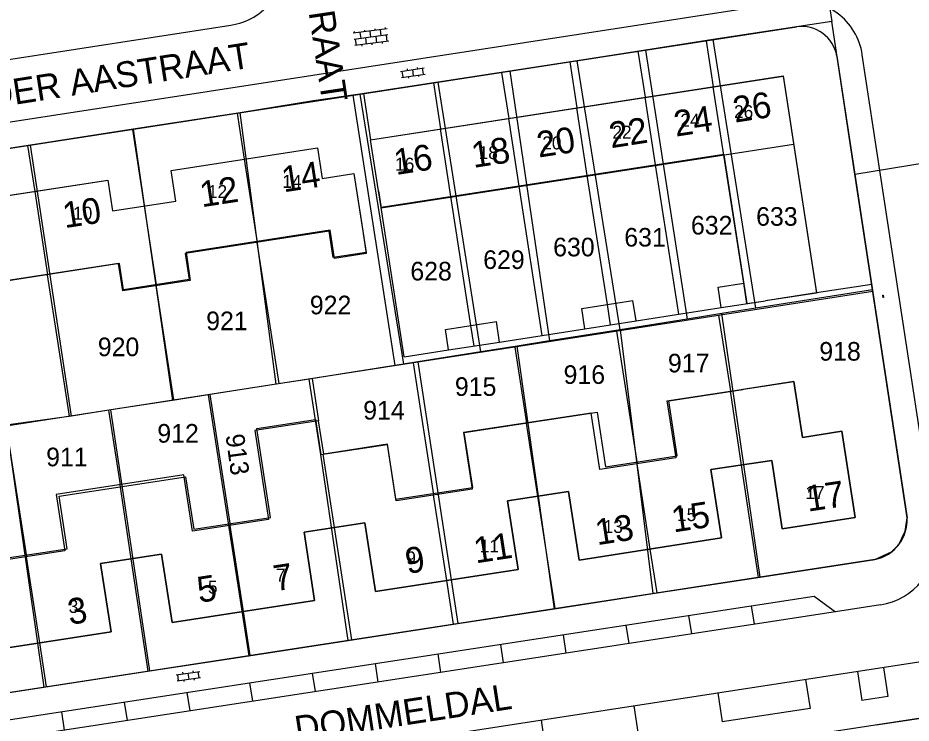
# Model space of a CAD drawing. Extents: x 148816 to 151297, y 399515 to 402500.
# Drawn here: x 150359.5 to 150446, y 401143.9 to 401212.2 of the extents above; entities that cross this region are included whole.
import ezdxf

# ---------------------------------------------------------------- set-up
doc = ezdxf.new("R2010")
doc.units = 0
for name, color, linetype in [('B01 Hoofdgebouw  [D] Norm', 7, 'Continuous'), ('B01 Hoofdgebouw  [T] Norm', 7, 'Continuous'), ('B01 hoofgebouw', 7, 'Continuous'), ('B02 Bijgebouw  [D] Norm', 7, 'Continuous'), ('B07 Tussenmuur  [D] Norm', 7, 'Continuous'), ('G01 perceelsgrens', 7, 'Continuous'), ('S02 Open verharding  Norm', 7, 'Continuous'), ('T04 Haag heg  [D] Gem', 7, 'Continuous'), ('V00 Kant verharding algemeen  [T] Norm', 7, 'Continuous'), ('V00 Kant verharding algemeen secundair  [D] Gem', 7, 'Continuous'), ('V00 Kant verharding algemeen secundair  [T] Norm', 7, 'Continuous'), ('Z01 perceelnummer', 7, 'Continuous'), ('Z02 huisnummer', 7, 'Continuous'), ('Z02 Huisnummer  [Tekst] Norm', 7, 'Continuous'), ('Z06 straatnaam', 7, 'Continuous')]:
    doc.layers.add(name, color=color, linetype=linetype)

msp = doc.modelspace()

# ---------------------------------------------------------------- linework, layer by layer
at = {"layer": 'B01 Hoofdgebouw  [D] Norm'}
for p, q in [((150429.776, 401186.487), (150426.839, 401205.487)), ((150427.85, 401198.948), (150394.681, 401193.82)), ((150394.681, 401193.82), (150394.434, 401195.421)), ((150371.755, 401193.955), (150372.91, 401186.343)), ((150389.663, 401191.508), (150375.718, 401189.358)), ((150390.053, 401188.978), (150389.663, 401191.508)), ((150375.718, 401189.358), (150376.108, 401186.828)), ((150393.225, 401189.467), (150390.053, 401188.978)), ((150369.363, 401188.378), (150355.408, 401186.227)), ((150369.753, 401185.848), (150369.363, 401188.378)), ((150376.108, 401186.828), (150369.753, 401185.848)), ((150422.351, 401175.096), (150423.195, 401169.596)), ((150415.024, 401173.927), (150402.649, 401172.029)), ((150415.861, 401168.471), (150415.024, 401173.927)), ((150388.641, 401173.188), (150382.453, 401172.239)), ((150389.137, 401169.956), (150388.641, 401173.188)), ((150382.453, 401172.239), (150383.775, 401163.62)), ((150402.649, 401172.029), (150403.486, 401166.573)), ((150395.315, 401170.904), (150389.137, 401169.956)), ((150396.152, 401165.448), (150395.315, 401170.904)), ((150423.195, 401169.596), (150415.861, 401168.471)), ((150375.604, 401167.951), (150363.229, 401166.053)), ((150376.441, 401162.495), (150375.604, 401167.951)), ((150403.486, 401166.573), (150396.152, 401165.448)), ((150363.229, 401166.053), (150364.066, 401160.597)), ((150383.775, 401163.62), (150376.441, 401162.495)), ((150364.066, 401160.597), (150356.732, 401159.472))]:
    msp.add_line(p, q, dxfattribs=at)
at = {"layer": 'B01 Hoofdgebouw  [T] Norm'}
for p, q in [((150393.67, 401200.36), (150433.6, 401206.53)), ((150433.6, 401206.53), (150436.81, 401185.54)), ((150394.43, 401195.42), (150393.67, 401200.36)), ((150374.36, 401197.38), (150388.53, 401199.57)), ((150388.53, 401199.57), (150388.98, 401196.61)), ((150374.82, 401194.42), (150374.36, 401197.38)), ((150354.09, 401194.28), (150368.23, 401196.45)), ((150368.23, 401196.45), (150368.69, 401193.49)), ((150388.98, 401196.61), (150392.05, 401197.09)), ((150392.05, 401197.09), (150393.225, 401189.467)), ((150368.69, 401193.49), (150374.82, 401194.42)), ((150436.81, 401185.54), (150431.88, 401184.79))]:
    msp.add_line(p, q, dxfattribs=at)
msp.add_lwpolyline([(150422.351, 401175.096), (150434.63, 401176.98), (150435.47, 401171.57), (150439.28, 401172.16), (150440.58, 401163.81), (150433.5, 401162.74), (150432.51, 401169.34), (150426.6, 401168.46), (150427.63, 401161.84), (150413.84, 401159.7), (150412.81, 401166.33), (150406.92, 401165.42), (150407.94, 401158.79), (150394.13, 401156.67), (150393.11, 401163.29), (150387.23, 401162.4), (150388.25, 401155.78), (150374.46, 401153.66), (150373.44, 401160.26), (150367.54, 401159.38), (150368.55, 401152.75), (150354.74, 401150.64)], dxfattribs=at)
at = {"layer": 'B01 hoofgebouw'}
for points in [[(150394.425, 401195.415), (150393.665, 401200.355), (150433.605, 401206.525), (150436.815, 401185.535), (150431.878, 401184.788)], [(150394.425, 401195.415), (150394.679, 401193.767), (150434.613, 401199.936)], [(150352.22, 401185.9), (150351.46, 401190.84), (150354.54, 401191.32), (150354.09, 401194.28), (150368.23, 401196.45), (150368.69, 401193.49), (150374.82, 401194.42), (150374.36, 401197.38), (150388.53, 401199.57), (150388.98, 401196.61), (150392.05, 401197.09), (150392.82, 401192.15)], [(150427.859, 401198.893), (150430.083, 401184.511), (150431.878, 401184.788)], [(150392.82, 401192.15), (150393.255, 401189.358), (150390.169, 401188.881), (150389.748, 401191.606), (150375.807, 401189.451), (150376.223, 401186.761), (150369.695, 401185.752), (150369.285, 401188.403), (150355.438, 401186.263), (150355.839, 401183.669), (150352.639, 401183.175), (150352.22, 401185.9)], [(150353.73, 401157.25), (150354.74, 401150.64), (150368.55, 401152.75), (150367.54, 401159.38), (150373.44, 401160.26), (150374.46, 401153.66), (150388.25, 401155.78), (150387.23, 401162.4), (150393.11, 401163.29), (150394.13, 401156.67), (150407.94, 401158.79), (150406.92, 401165.42), (150412.81, 401166.33), (150413.84, 401159.7), (150427.63, 401161.84), (150426.6, 401168.46), (150432.51, 401169.34), (150433.5, 401162.74), (150440.58, 401163.81), (150439.28, 401172.16), (150435.47, 401171.57), (150434.63, 401176.98), (150429.69, 401176.21)], [(150350.659, 401156.779), (150349.554, 401163.985), (150356.16, 401165), (150356.978, 401159.68), (150364.3, 401160.806), (150363.519, 401165.888), (150375.766, 401167.77), (150376.548, 401162.678), (150383.981, 401163.82), (150382.655, 401172.444), (150388.329, 401173.317), (150388.853, 401169.911), (150395.27, 401170.897), (150396.086, 401165.591), (150403.556, 401166.739), (150402.74, 401172.052), (150415.582, 401174.026), (150416.399, 401168.711), (150423.342, 401169.778), (150422.525, 401175.093), (150429.69, 401176.21)]]:
    msp.add_lwpolyline(points, dxfattribs=at)
at = {"layer": 'B02 Bijgebouw  [D] Norm'}
for p, q in [((150427.305, 401186.103), (150429.776, 401186.487)), ((150427.612, 401184.127), (150427.305, 401186.103)), ((150430.083, 401184.511), (150429.776, 401186.487)), ((150414.111, 401184.053), (150419.052, 401184.82)), ((150416.889, 401182.462), (150416.582, 401184.437)), ((150419.359, 401182.845), (150419.052, 401184.82)), ((150427.612, 401184.127), (150431.88, 401184.79)), ((150414.418, 401182.078), (150414.111, 401184.053)), ((150400.908, 401182.002), (150405.849, 401182.769)), ((150406.156, 401180.794), (150405.849, 401182.769)), ((150414.418, 401182.078), (150419.359, 401182.845)), ((150401.215, 401180.027), (150400.908, 401182.002)), ((150403.686, 401180.411), (150403.379, 401182.386)), ((150401.215, 401180.027), (150406.156, 401180.794))]:
    msp.add_line(p, q, dxfattribs=at)
at = {"layer": 'B07 Tussenmuur  [D] Norm'}
for p, q in [((150421.247, 401197.926), (150420.236, 401204.466)), ((150421.247, 401197.926), (150420.236, 401204.466)), ((150414.645, 401196.905), (150413.634, 401203.445)), ((150414.645, 401196.905), (150413.634, 401203.445)), ((150408.043, 401195.885), (150407.032, 401202.425)), ((150408.043, 401195.885), (150407.032, 401202.425)), ((150401.441, 401194.864), (150400.43, 401201.404)), ((150401.441, 401194.864), (150400.43, 401201.404)), ((150381.445, 401198.475), (150382.688, 401190.435)), ((150381.445, 401198.475), (150382.688, 401190.435)), ((150361.16, 401195.365), (150362.396, 401187.309)), ((150361.16, 401195.365), (150362.396, 401187.309)), ((150429.555, 401168.9), (150428.488, 401176.065)), ((150429.555, 401168.9), (150428.488, 401176.065)), ((150409.865, 401165.875), (150408.77, 401172.961)), ((150409.865, 401165.875), (150408.77, 401172.961)), ((150390.17, 401162.845), (150389.095, 401169.95)), ((150390.17, 401162.845), (150389.095, 401169.95)), ((150420.735, 401160.77), (150419.453, 401169.028)), ((150420.735, 401160.77), (150419.453, 401169.028)), ((150370.49, 401159.82), (150369.423, 401166.977)), ((150370.49, 401159.82), (150369.423, 401166.977)), ((150401.035, 401157.73), (150399.765, 401166.003)), ((150401.035, 401157.73), (150399.765, 401166.003)), ((150381.355, 401154.72), (150380.074, 401163.053)), ((150381.355, 401154.72), (150380.074, 401163.053)), ((150361.645, 401151.695), (150360.372, 401160.028)), ((150361.645, 401151.695), (150360.372, 401160.028))]:
    msp.add_line(p, q, dxfattribs=at)
at = {"layer": 'G01 perceelsgrens'}
for points in [[(150435.155, 401232.009), (150438.297, 401211.816)], [(150438.297, 401211.816), (150426.819, 401210.044)], [(150440.539, 401197.027), (150438.297, 401211.816)], [(150426.819, 401210.044), (150420.274, 401209.033)], [(150430.957, 401184.068), (150426.819, 401210.044)], [(150420.274, 401209.033), (150413.647, 401208.01)], [(150420.274, 401209.033), (150424.317, 401183.014)], [(150413.647, 401208.01), (150407.147, 401207.007)], [(150417.832, 401181.985), (150413.647, 401208.01)], [(150407.147, 401207.007), (150400.197, 401205.934)], [(150407.147, 401207.007), (150410.985, 401180.898)], [(150400.197, 401205.934), (150392.633, 401204.767)], [(150404.34, 401179.843), (150400.197, 401205.934)], [(150392.633, 401204.767), (150388.134, 401204.126), (150381.057, 401202.98)], [(150392.633, 401204.767), (150396.852, 401178.654)], [(150381.057, 401202.98), (150370.703, 401201.382)], [(150384.516, 401176.715), (150381.057, 401202.98)], [(150370.703, 401201.382), (150360.746, 401199.845)], [(150370.703, 401201.382), (150374.505, 401175.154)], [(150360.746, 401199.845), (150348.691, 401197.984)], [(150364.731, 401173.63), (150360.746, 401199.845)], [(150440.539, 401197.027), (150451.372, 401198.81)], [(150442.241, 401185.859), (150440.539, 401197.027)], [(150442.241, 401185.859), (150430.957, 401184.068)], [(150431.359, 401158.05), (150442.481, 401159.76), (150444.077, 401160.492), (150444.749, 401161.13), (150445.42, 401162.506), (150445.6, 401163.79), (150442.241, 401185.859)], [(150427.676, 401183.547), (150424.317, 401183.014)], [(150430.957, 401184.068), (150427.676, 401183.547)], [(150431.359, 401158.05), (150427.676, 401183.547)], [(150424.317, 401183.014), (150417.832, 401181.985)], [(150417.832, 401181.985), (150410.985, 401180.898)], [(150417.832, 401181.985), (150420.991, 401156.458)], [(150410.985, 401180.898), (150407.839, 401180.398)], [(150407.839, 401180.398), (150404.34, 401179.843)], [(150411.48, 401154.996), (150407.839, 401180.398)], [(150404.34, 401179.843), (150398.242, 401178.875)], [(150396.852, 401178.654), (150391.155, 401177.75), (150387.721, 401177.215)], [(150398.242, 401178.875), (150396.852, 401178.654)], [(150398.242, 401178.875), (150402.109, 401153.557)], [(150384.516, 401176.715), (150377.961, 401175.693)], [(150387.721, 401177.215), (150384.516, 401176.715)], [(150391.506, 401151.928), (150388.853, 401169.911), (150387.721, 401177.215)], [(150377.961, 401175.693), (150374.505, 401175.154)], [(150377.961, 401175.693), (150381.895, 401150.451)], [(150374.505, 401175.154), (150368.523, 401174.222)], [(150368.523, 401174.222), (150364.731, 401173.63)], [(150372.317, 401148.98), (150368.523, 401174.222)], [(150364.731, 401173.63), (150358.413, 401172.755)], [(150358.413, 401172.755), (150362.043, 401147.402)], [(150420.991, 401156.458), (150431.359, 401158.05)], [(150411.48, 401154.996), (150420.991, 401156.458)], [(150402.109, 401153.557), (150411.48, 401154.996)], [(150391.506, 401151.928), (150399.014, 401153.081), (150402.109, 401153.557)], [(150381.895, 401150.451), (150391.506, 401151.928)], [(150372.317, 401148.98), (150381.895, 401150.451)], [(150362.043, 401147.402), (150372.317, 401148.98)], [(150343.666, 401144.578), (150362.043, 401147.402)], [(150442.597, 401143.753), (150453.619, 401145.408)]]:
    msp.add_lwpolyline(points, dxfattribs=at)
at = {"layer": 'S02 Open verharding  Norm'}
for p, q in [((150395.266, 401211.089), (150391.994, 401210.662)), ((150394.125, 401210.94), (150394.106, 401211.089)), ((150395.117, 401211.07), (150395.098, 401211.219)), ((150395.343, 401210.495), (150392.071, 401210.067)), ((150392.142, 401210.681), (150392.123, 401210.83)), ((150392.638, 401210.746), (150392.716, 401210.151)), ((150393.134, 401210.811), (150393.114, 401210.959)), ((150393.707, 401210.281), (150393.63, 401210.875)), ((150394.281, 401209.75), (150394.203, 401210.345)), ((150394.699, 401210.41), (150394.621, 401211.005)), ((150395.273, 401209.88), (150395.195, 401210.475)), ((150395.421, 401209.9), (150392.149, 401209.472)), ((150392.298, 401209.491), (150392.22, 401210.086)), ((150392.794, 401209.556), (150392.813, 401209.407)), ((150393.289, 401209.621), (150393.212, 401210.216)), ((150393.785, 401209.686), (150393.805, 401209.537)), ((150394.777, 401209.815), (150394.796, 401209.667)), ((150396.577, 401206.976), (150398.852, 401207.31)), ((150396.812, 401206.404), (150396.725, 401206.998)), ((150397.198, 401207.219), (150397.22, 401207.07)), ((150397.715, 401207.143), (150397.801, 401206.549)), ((150398.187, 401207.364), (150398.209, 401207.215)), ((150398.791, 401206.694), (150398.704, 401207.288)), ((150396.664, 401206.382), (150398.939, 401206.716)), ((150397.307, 401206.477), (150397.329, 401206.328)), ((150398.296, 401206.622), (150398.318, 401206.473)), ((150443.223, 401185.27), (150443.208, 401185.267)), ((150443.213, 401185.334), (150443.248, 401185.107)), ((150443.216, 401185.319), (150443.275, 401185.328)), ((150443.238, 401185.171), (150443.223, 401185.169)), ((150443.29, 401185.229), (150443.231, 401185.22)), ((150443.273, 401185.343), (150443.307, 401185.116)), ((150443.297, 401185.281), (150443.283, 401185.279)), ((150443.312, 401185.182), (150443.298, 401185.18)), ((150443.246, 401185.121), (150443.305, 401185.13)), ((150374.852, 401148.602), (150377.127, 401148.936)), ((150375.473, 401148.845), (150375.495, 401148.696)), ((150376.462, 401148.99), (150376.484, 401148.841)), ((150377.066, 401148.32), (150376.979, 401148.914)), ((150374.939, 401148.008), (150377.214, 401148.342)), ((150375.087, 401148.03), (150375, 401148.624)), ((150375.582, 401148.103), (150375.604, 401147.954)), ((150375.99, 401148.769), (150376.076, 401148.175)), ((150376.571, 401148.248), (150376.593, 401148.099))]:
    msp.add_line(p, q, dxfattribs=at)
at = {"layer": 'T04 Haag heg  [D] Gem'}
for p, q in [((150426.152, 401209.94), (150426.839, 401205.487)), ((150419.548, 401208.921), (150420.236, 401204.466)), ((150412.946, 401207.902), (150413.634, 401203.445)), ((150406.344, 401206.883), (150407.032, 401202.425)), ((150399.742, 401205.863), (150400.43, 401201.404)), ((150396.035, 401178.514), (150391.991, 401204.667)), ((150392.982, 401204.82), (150393.67, 401200.36)), ((150380.757, 401202.933), (150381.445, 401198.475)), ((150370.611, 401201.367), (150371.755, 401193.955)), ((150360.475, 401199.803), (150361.16, 401195.365)), ((150423.49, 401183.487), (150421.247, 401197.926)), ((150416.582, 401184.437), (150414.645, 401196.905)), ((150410.288, 401181.436), (150408.043, 401195.885)), ((150403.379, 401182.386), (150401.441, 401194.864)), ((150396.917, 401179.359), (150394.681, 401193.82)), ((150384.811, 401176.77), (150382.688, 401190.435)), ((150364.523, 401173.618), (150362.396, 401187.309)), ((150374.642, 401175.19), (150372.91, 401186.343)), ((150442.165, 401186.355), (150436.81, 401185.54)), ((150442.266, 401185.695), (150347.853, 401171.029)), ((150419.359, 401182.845), (150427.612, 401184.127)), ((150427.352, 401183.378), (150428.488, 401176.065)), ((150406.156, 401180.794), (150414.418, 401182.078)), ((150417.462, 401181.842), (150419.453, 401169.028)), ((150396.917, 401179.359), (150401.215, 401180.027)), ((150407.628, 401180.314), (150408.77, 401172.961)), ((150397.78, 401178.785), (150399.765, 401166.003)), ((150388.007, 401177.267), (150388.641, 401173.188)), ((150378.105, 401175.728), (150380.074, 401163.053)), ((150368.3, 401174.205), (150369.423, 401166.977)), ((150358.408, 401172.669), (150360.372, 401160.028)), ((150431.225, 401158.031), (150429.555, 401168.9)), ((150411.534, 401155.007), (150409.865, 401165.875)), ((150391.839, 401151.981), (150390.17, 401162.845)), ((150421.388, 401156.52), (150420.735, 401160.77)), ((150372.158, 401148.958), (150370.49, 401159.82)), ((150401.686, 401153.494), (150401.035, 401157.73)), ((150382.008, 401150.471), (150381.355, 401154.72)), ((150362.298, 401147.443), (150361.645, 401151.695))]:
    msp.add_line(p, q, dxfattribs=at)
at = {"layer": 'V00 Kant verharding algemeen  [T] Norm'}
for p, q in [((150434.29, 401213.7), (150329.82, 401197.6)), ((150330.07, 401195.11), (150434.9, 401211.29)), ((150332.64, 401204.14), (150380.14, 401211.45)), ((150448.33, 401162.11), (150441.25, 401208.59)), ((150438.8, 401208.46), (150445.6, 401163.79)), ((150442.48, 401159.76), (150342.16, 401144.35)), ((150351.633, 401143.174), (150436.582, 401156.205)), ((150436.582, 401156.205), (150438.647, 401154.708)), ((150443.01, 401155.37), (150438.648, 401154.701)), ((150468.96, 401153.27), (150362.36, 401136.85)), ((150477.87, 401149.12), (150362.54, 401131.57)), ((150440.785, 401148.93), (150441.218, 401146.123)), ((150443.303, 401149.318), (150443.736, 401146.507)), ((150435.766, 401148.157), (150436.197, 401145.358)), ((150427.272, 401146.849), (150427.701, 401144.063)), ((150443.736, 401146.507), (150441.218, 401146.123)), ((150419.135, 401145.595), (150419.562, 401142.823)), ((150436.197, 401145.358), (150427.701, 401144.063)), ((150410.162, 401144.213), (150410.587, 401141.455))]:
    msp.add_line(p, q, dxfattribs=at)
for centre, radius, start, end in [((150379.327, 401217.332), 5.938, 277.87154, 9.09082), ((150435.251, 401207.714), 6.063, 8.31076, 99.11734), ((150435.378, 401207.846), 3.477, 10.16899, 97.89865), ((150441.697, 401163.589), 3.908, 281.55826, 2.94812), ((150442.066, 401161.585), 6.286, 278.63816, 4.79253)]:
    msp.add_arc(centre, radius, start, end, dxfattribs=at)
at = {"layer": 'V00 Kant verharding algemeen secundair  [D] Gem'}
for p, q in [((150430.513, 401155.274), (150430.786, 401153.495)), ((150424.444, 401154.343), (150424.717, 401152.564)), ((150418.375, 401153.412), (150418.648, 401151.633)), ((150412.306, 401152.481), (150412.579, 401150.702)), ((150406.237, 401151.55), (150406.51, 401149.771)), ((150400.168, 401150.619), (150400.441, 401148.84)), ((150394.099, 401149.688), (150394.372, 401147.909)), ((150388.03, 401148.757), (150388.303, 401146.978)), ((150381.961, 401147.826), (150382.234, 401146.047)), ((150375.892, 401146.895), (150376.165, 401145.116)), ((150369.823, 401145.964), (150370.096, 401144.185)), ((150363.754, 401145.033), (150364.027, 401143.254))]:
    msp.add_line(p, q, dxfattribs=at)
at = {"layer": 'V00 Kant verharding algemeen secundair  [T] Norm'}
msp.add_line((150438.648, 401154.701), (150349.769, 401141.067), dxfattribs=at)

# ---------------------------------------------------------------- texts
at = {"layer": 'Z01 perceelnummer'}
for s, p in [('633', (150430.981, 401192.043)), ('632', (150424.673, 401191.194)), ('631', (150418.221, 401190.029)), ('630', (150411.337, 401189.082)), ('629', (150404.567, 401187.863)), ('628', (150397.517, 401186.751)), ('922', (150387.789, 401183.476)), ('921', (150377.757, 401181.942)), ('920', (150367.268, 401179.426)), ('918', (150437.095, 401178.996)), ('917', (150422.446, 401177.856)), ('916', (150412.347, 401176.744)), ('915', (150401.828, 401175.586)), ('914', (150392.957, 401173.296)), ('912', (150373.025, 401171.063)), ('911', (150362.271, 401168.777))]:
    msp.add_text(s, height=1.8, dxfattribs=at).set_placement(p)
msp.add_text('913', height=1.8, rotation=277.74199, dxfattribs=at).set_placement((150379.629, 401171.791))
at = {"layer": 'Z02 huisnummer'}
for s, rotation, p in [('26', 8.8028, (150428.928, 401202.013)), ('24', 8.74616, (150423.207, 401200.656)), ('22', 8.74616, (150416.941, 401199.537)), ('20', 8.74616, (150409.936, 401198.631)), ('16', 8.8028, (150396.128, 401196.945)), ('18', 8.74616, (150403.627, 401197.634)), ('14', 8.8028, (150385.26, 401195.27)), ('12', 8.74616, (150377.333, 401193.827)), ('10', 8.74616, (150364.062, 401191.802)), ('17', 8.56759, (150435.997, 401164.382)), ('15', 8.74616, (150422.981, 401162.369)), ('13', 8.74616, (150415.598, 401161.138)), ('11', 8.74616, (150403.843, 401159.38)), ('9', 8.74616, (150397.22, 401158.36)), ('7', 8.74616, (150384.465, 401156.681)), ('5', 8.74616, (150377.076, 401155.563)), ('3', 8.74616, (150364.548, 401153.434))]:
    msp.add_text(s, height=2.5, rotation=rotation, dxfattribs=at).set_placement(p)
at = {"layer": 'Z02 Huisnummer  [Tekst] Norm'}
for s, p in [('26', (150428.84, 401202.45)), ('24', (150423.647, 401201.623)), ('22', (150417.07, 401200.473)), ('20', (150410.281, 401199.428)), ('18', (150404.128, 401198.488)), ('16', (150396.04, 401197.38)), ('14', (150385.13, 401195.71)), ('12', (150377.925, 401194.725)), ('10', (150364.876, 401192.635)), ('17', (150435.75, 401165.61)), ('15', (150423.329, 401163.474)), ('13', (150416.221, 401162.325)), ('11', (150404.234, 401160.443)), ('9', (150397.126, 401159.294)), ('7', (150384.502, 401157.622)), ('5', (150377.925, 401156.472)), ('3', (150364.452, 401154.591))]:
    msp.add_text(s, height=1.25, dxfattribs=at).set_placement(p)
at = {"layer": 'Z06 straatnaam'}
for s, rotation, p in [('FREDERIK JAN OTTOSTRAAT', 278.51093, (150381.951, 401250.904)), ('V. DER AASTRAAT', 8.91604, (150352.819, 401202.736)), ('DOMMELDAL', 8.74616, (150386.532, 401142.104))]:
    msp.add_text(s, height=2.5, rotation=rotation, dxfattribs=at).set_placement(p)

doc.saveas('drawing.dxf')
